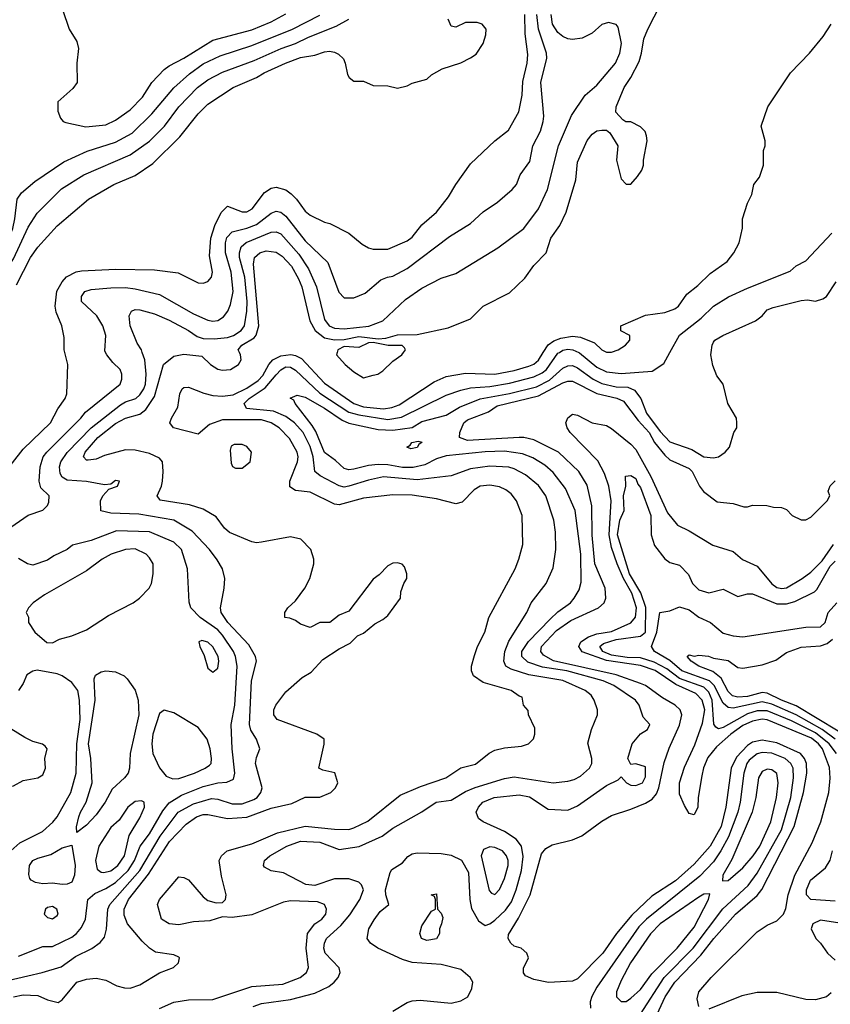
# Model space of a CAD drawing. Header units: inches. Extents: x 1793402 to 1900366, y 320852 to 470679.
# Tile 338 of 604: x 1840395 to 1843730, y 427319 to 431368. Entities that reach past the tile are written whole.
import ezdxf

# ---------------------------------------------------------------- set-up
doc = ezdxf.new("R2010")
doc.units = ezdxf.units.IN
doc.header["$MEASUREMENT"] = 0
doc.layers.add('B8442', color=7, linetype='Continuous')
doc.layers.add('B8443', color=7, linetype='Continuous')

msp = doc.modelspace()

# ---------------------------------------------------------------- linework, layer by layer
at = {"layer": 'B8442', "color": 4}
for points, elevation in [([(1840250, 427394.9), (1840488, 427450), (1840566.2, 427473.8), (1840624.6, 427515.4), (1840691.8, 427548.2), (1840726.3, 427573.7), (1840744.7, 427595.3), (1840752.3, 427627.7), (1840757.6, 427710), (1840766, 427730), (1840889.8, 427870), (1840973.1, 428010), (1841047.8, 428110), (1841110, 428144), (1841185.1, 428165.1), (1841210, 428163.1), (1841270, 428143.1), (1841310, 428143.7), (1841358.8, 428161.2), (1841372.3, 428170), (1841387, 428190), (1841393.2, 428210), (1841366, 428310), (1841370, 428334), (1841384, 428370), (1841369.3, 428410), (1841346.6, 428446.6), (1841341.3, 428470), (1841349.6, 428650), (1841369.3, 428730), (1841366, 428750), (1841338, 428798), (1841251.8, 428890), (1841224.5, 428930), (1841222, 428950), (1841237.2, 429030), (1841239, 429070), (1841229.2, 429110), (1841207.2, 429147.2), (1841176, 429190), (1841104.4, 429264.4), (1841029.7, 429309.7), (1840885.8, 429334.2), (1840770, 429339.3), (1840729.1, 429349.1), (1840728, 429390), (1840738, 429410), (1840762, 429438), (1840798, 429450), (1840806, 429470), (1840790, 429473.2), (1840770, 429458), (1840744.7, 429455.3), (1840670, 429469), (1840590, 429474), (1840570, 429486.6), (1840561.5, 429501.5), (1840559.7, 429530), (1840565.1, 429550), (1840590, 429588.4), (1840690, 429690.4), (1840810, 429784.9), (1840830, 429796.4), (1840872.7, 429810), (1840890, 429824.9), (1840905.6, 429850), (1840913, 429870), (1840916.3, 429910), (1840909.6, 429969.6), (1840899.4, 430000)], 348), ([(1840322, 429490), (1840410, 429602), (1840522.7, 429710), (1840552.3, 429767.7), (1840582, 429810), (1840588.7, 429830), (1840594, 429950), (1840581.5, 430000)], 356), ([(1840359.1, 429280.9), (1840430, 429330.6), (1840490, 429350.8), (1840509.2, 429370), (1840515.9, 429384.1), (1840517.2, 429410), (1840482.9, 429442.9), (1840475.1, 429470), (1840479.5, 429530), (1840492.3, 429570), (1840506.6, 429590), (1840647.3, 429730), (1840666.2, 429753.8), (1840809, 429870), (1840816, 429890), (1840816, 429910), (1840809, 429930), (1840778, 429958), (1840753.2, 429990), (1840749, 430000)], 352), ([(1840370, 427350.4), (1840410, 427357.6), (1840470, 427355.5), (1840510, 427337.3), (1840553.6, 427326.4), (1840570, 427338), (1840630, 427410.7), (1840670, 427422.8), (1840710, 427426.8), (1840750, 427418.8), (1840794.9, 427394.9), (1840826.4, 427386.4), (1840850, 427386), (1840890, 427399.3), (1840970, 427448.2), (1841028.7, 427470), (1841049, 427490), (1841053.2, 427510), (1841050, 427513.2), (1841030, 427522.7), (1840954.3, 427534.3), (1840930, 427549.6), (1840899.3, 427579.3), (1840838.4, 427650), (1840825.3, 427685.3), (1840824.7, 427710), (1840843.5, 427750), (1840925.5, 427854.5), (1841011.8, 427988.2), (1841080.6, 428059.4), (1841122.7, 428090), (1841150, 428099.5), (1841170, 428100.4), (1841250, 428082.7), (1841330, 428089), (1841430, 428125.7), (1841515.1, 428144.9), (1841570, 428170.8), (1841630, 428170.7), (1841675.3, 428190), (1841694, 428210), (1841704, 428230), (1841691.8, 428271.8), (1841642, 428282), (1841626, 428290), (1841648.4, 428388.4), (1841648, 428410), (1841618, 428430), (1841455.3, 428490), (1841441.2, 428510), (1841441.2, 428530), (1841449.2, 428550), (1841490, 428604.7), (1841557.5, 428662.5), (1841594.5, 428685.5), (1841642.9, 428737.1), (1841710, 428781), (1841755.5, 428804.5), (1841785.2, 428834.8), (1841810, 428846), (1841856.5, 428883.5), (1841890, 428901), (1841910, 428918), (1841962, 428990), (1841964, 429016), (1841975.3, 429050), (1841988.7, 429070), (1841988.7, 429090), (1841978, 429118), (1841968.9, 429128.9), (1841950, 429135.3), (1841930, 429134), (1841910, 429122), (1841874.4, 429085.6), (1841850, 429068), (1841750, 428935.3), (1841710, 428919), (1841670.9, 428889.1), (1841630, 428888.7), (1841590, 428868.7), (1841550, 428882), (1841530, 428898), (1841507.3, 428907.3), (1841486, 428910), (1841486, 428930), (1841498, 428950), (1841530, 428978), (1841569, 429030), (1841589.3, 429070.7), (1841605.2, 429130), (1841605.2, 429150), (1841593.2, 429190), (1841551.9, 429231.9), (1841510, 429241.2), (1841390, 429219.3), (1841370, 429217.2), (1841350, 429221.2), (1841258.9, 429258.9), (1841237.5, 429277.5), (1841203.2, 429323.2), (1841150, 429356), (1841093.8, 429373.8), (1840972.7, 429392.7), (1840961.2, 429410), (1840979.3, 429450), (1840982.7, 429470), (1840986, 429510), (1840982.7, 429550), (1840970, 429565.2), (1840930, 429583.7), (1840870, 429597.7), (1840830, 429599.2), (1840744.4, 429575.6), (1840710, 429561.6), (1840676.5, 429556.5), (1840670, 429557.2), (1840657.2, 429570), (1840665.1, 429590), (1840716.3, 429650), (1840790, 429707.2), (1840830, 429730.3), (1840890, 429745.7), (1840914.3, 429765.7), (1840950, 429819.1), (1840987.6, 429950), (1841030, 429984.2), (1841070, 429992.4), (1841145.2, 429985.2), (1841180.7, 429950), (1841210, 429930.5), (1841230, 429926.7), (1841262, 429930), (1841295.1, 429950), (1841306, 429970), (1841304, 429990), (1841299, 430000)], 344), ([(1840970, 427301.6), (1841030, 427328.4), (1841090, 427337.6), (1841190, 427338.4), (1841350, 427392), (1841478, 427402), (1841549, 427430), (1841576, 427450), (1841583.7, 427470), (1841574.3, 427550), (1841579.6, 427610), (1841609.7, 427650.3), (1841638, 427670), (1841654.5, 427690), (1841658, 427710), (1841649, 427730), (1841620.7, 427740.7), (1841510, 427745.1), (1841480.9, 427739.1), (1841350, 427687.8), (1841270, 427676), (1841230, 427679), (1841177.3, 427662.7), (1841110, 427658.4), (1841050, 427646), (1841010, 427649.6), (1840979.3, 427670), (1840962, 427730), (1840970, 427750.7), (1841050, 427842.8), (1841070, 427841), (1841090, 427831), (1841150, 427761), (1841170, 427746), (1841203.1, 427736.9), (1841230, 427738), (1841242, 427750), (1841245.2, 427770), (1841225.8, 427845.8), (1841216, 427910), (1841225.2, 427930), (1841249, 427950), (1841350, 427979.5), (1841455.5, 428024.5), (1841570, 428051.5), (1841690, 428038.9), (1841750, 428038.4), (1841770, 428044.4), (1841828.1, 428071.9), (1841961, 428179), (1842044.7, 428215.3), (1842148.7, 428250), (1842210, 428291), (1842270, 428306.8), (1842327.5, 428352.5), (1842350, 428364), (1842390, 428374), (1842459.3, 428380.7), (1842489, 428391), (1842508.9, 428411.1), (1842515.3, 428430), (1842514.6, 428454.6), (1842488, 428510), (1842487.3, 428527.3), (1842468, 428550), (1842462, 428582), (1842450, 428586), (1842418, 428610), (1842302, 428642), (1842262, 428670), (1842254, 428690), (1842254, 428710), (1842266.3, 428753.7), (1842279, 428790), (1842309, 428850), (1842326, 428910), (1842433.2, 429110), (1842449.2, 429150), (1842465.2, 429210), (1842462.7, 429330), (1842439.3, 429390), (1842418, 429418), (1842395.3, 429435.3), (1842370, 429446.6), (1842330, 429454.5), (1842290, 429449.4), (1842265.5, 429434.5), (1842215.6, 429384.4), (1842190, 429378), (1842110, 429398.4), (1842010, 429413.6), (1841930, 429414), (1841810, 429400.5), (1841710, 429373.6), (1841690, 429376.2), (1841590, 429425.6), (1841530, 429432.7), (1841507.3, 429447.3), (1841506.6, 429470), (1841538.7, 429550), (1841540.5, 429570), (1841536.3, 429590), (1841505.9, 429645.9), (1841462.9, 429690), (1841430, 429711.1), (1841390, 429723.1), (1841230, 429722.4), (1841176.9, 429703.1), (1841130, 429664.2), (1841028.7, 429690), (1841013.2, 429710), (1841019.3, 429730), (1841045.6, 429774.4), (1841054, 429830), (1841063.7, 429850), (1841070, 429856.3), (1841090, 429857.1), (1841152.4, 429832.4), (1841190, 429822.7), (1841230, 429820.2), (1841273.9, 429826.1), (1841330, 429853.6), (1841376.1, 429883.9), (1841395.2, 429904.8), (1841419.8, 429950), (1841436.3, 429970), (1841470, 429986.5), (1841510.8, 429990.8), (1841530, 429987.2), (1841555, 429975), (1841650, 429873.4), (1841770, 429790.2), (1841810, 429775.9), (1841891.8, 429768.2), (1841926.4, 429773.6), (1841955.9, 429784.1), (1842100.7, 429879.3), (1842150, 429900.4), (1842230, 429914), (1842350, 429910.3), (1842430, 429925.2), (1842490, 429943.1), (1842510, 429952.2), (1842530, 429968.4), (1842549.6, 430000)], 336), ([(1841355.3, 427310), (1841390, 427323), (1841510, 427338.4), (1841610, 427364.9), (1841667.3, 427392.7), (1841689.5, 427410.5), (1841705.2, 427430), (1841713.2, 427450), (1841709.4, 427469.4), (1841652.7, 427530), (1841647.3, 427550), (1841649.6, 427570), (1841658, 427590), (1841717.1, 427642.9), (1841753.1, 427686.9), (1841794.5, 427750), (1841809.3, 427790), (1841801.2, 427810), (1841790, 427821.2), (1841750, 427835.1), (1841690, 427835.1), (1841610, 427808), (1841571.9, 427811.9), (1841480.2, 427860.2), (1841430, 427868.7), (1841403.1, 427883.1), (1841398, 427890), (1841402, 427910), (1841424, 427930), (1841494, 427970), (1841550, 427990.4), (1841630, 427986), (1841710, 427956.3), (1841791.8, 427968.2), (1841886, 428010), (1841930, 428043), (1842050, 428110.6), (1842109, 428150), (1842170, 428159.1), (1842230, 428194.9), (1842269.7, 428210.3), (1842390, 428248.4), (1842430, 428254.9), (1842590, 428230.4), (1842650, 428237.1), (1842676.1, 428243.9), (1842702, 428258), (1842739, 428290), (1842749.2, 428310), (1842749.2, 428330), (1842732.9, 428392.9), (1842747.3, 428450), (1842772, 428510), (1842772, 428530), (1842759.3, 428570), (1842746, 428590), (1842721.2, 428610), (1842630, 428651.1), (1842490, 428673.7), (1842417.4, 428697.4), (1842396, 428710), (1842387, 428730), (1842391.6, 428770), (1842407.9, 428812.1), (1842481.2, 428930), (1842499, 428970), (1842561.2, 429050), (1842590, 429114), (1842600.9, 429190), (1842600.2, 429260.2), (1842592.3, 429310), (1842559.5, 429410), (1842530, 429452.7), (1842476.6, 429496.6), (1842430, 429520.7), (1842407.9, 429527.9), (1842330, 429532.8), (1842250, 429521.3), (1842170, 429492), (1842030, 429476.4), (1841892, 429488), (1841830, 429474.7), (1841750, 429449.7), (1841730, 429446.3), (1841710, 429451.5), (1841631.9, 429491.9), (1841609.7, 429509.7), (1841602.6, 429570), (1841590, 429612.7), (1841561.1, 429670), (1841526, 429710), (1841490, 429736.9), (1841439, 429759), (1841328.7, 429770), (1841319.3, 429790), (1841339.5, 429810), (1841405.8, 429854.2), (1841450, 429908.2), (1841470, 429928.2), (1841490, 429940.4), (1841510, 429939.3), (1841530, 429926.4), (1841630, 429832.7), (1841750, 429754.9), (1841790, 429742.8), (1841910, 429723.9), (1841966.3, 429733.7), (1842150, 429823.8), (1842210, 429845.3), (1842250, 429854.6), (1842330, 429860.2), (1842410, 429873.6), (1842510, 429899.6), (1842544.6, 429915.4), (1842563, 429930), (1842610, 429996.4), (1842615.9, 430000)], 332), ([(1841930, 427290.8), (1841990, 427326.8), (1842010, 427334), (1842043.2, 427336.8), (1842170, 427324), (1842210, 427333.4), (1842239, 427350), (1842255.5, 427384.5), (1842259, 427410), (1842249, 427430), (1842210, 427462.7), (1842130, 427482.9), (1842010, 427491.6), (1841970, 427503.6), (1841869, 427550), (1841839, 427570), (1841825.2, 427590), (1841832.3, 427630), (1841853.4, 427666.6), (1841878.9, 427701.1), (1841914, 427730), (1841901.2, 427770), (1841900.9, 427790), (1841919.3, 427860.7), (1841926.6, 427873.4), (1841970, 427901), (1841992.9, 427927.1), (1842010, 427938), (1842030, 427942.8), (1842130, 427939.3), (1842170, 427932.7), (1842212.6, 427912.6), (1842241.4, 427861.4), (1842247, 427750), (1842253.5, 427713.5), (1842282.8, 427662.8), (1842310, 427642.8), (1842330, 427650.7), (1842350, 427665.5), (1842393.7, 427706.3), (1842419.1, 427740.9), (1842438.3, 427790), (1842460.4, 427870), (1842466.7, 427926.7), (1842459.6, 427970), (1842438, 427998), (1842390, 428029.6), (1842302, 428070), (1842283.6, 428083.6), (1842273.2, 428110), (1842282.7, 428130), (1842301.2, 428150), (1842348, 428170), (1842450, 428180.4), (1842493, 428173), (1842570, 428122), (1842650, 428118), (1842690, 428136), (1842810, 428219.1), (1842857.2, 428242.8), (1842870, 428254), (1842892, 428230), (1842910, 428221), (1842930, 428218.8), (1842957.2, 428230), (1842970, 428254), (1842970, 428295.3), (1842930, 428308), (1842910, 428306), (1842898, 428330), (1842915.3, 428390), (1842950, 428431.3), (1842978, 428450), (1842988, 428470), (1842960.2, 428500.2), (1842944, 428550), (1842929, 428570), (1842839.3, 428630), (1842796, 428650), (1842646, 428690), (1842546.3, 428706.3), (1842486.3, 428726.3), (1842461.3, 428750), (1842461.3, 428770), (1842488.8, 428811.2), (1842577.3, 428902.7), (1842610, 428933), (1842661.2, 428970), (1842677.2, 428990), (1842696.6, 429023.4), (1842704.8, 429055.2), (1842704.2, 429170), (1842680.7, 429350), (1842641, 429441), (1842590, 429506.6), (1842556.2, 429536.2), (1842507, 429567), (1842463.3, 429583.3), (1842390, 429593.7), (1842310, 429591.1), (1842150, 429575.1), (1842110, 429562.9), (1842062, 429538), (1842013.5, 429526.5), (1841970, 429526.2), (1841910, 429537.3), (1841870, 429539.1), (1841830, 429535.4), (1841770, 429519.6), (1841750, 429517.6), (1841730, 429522.9), (1841695.3, 429555.3), (1841648.9, 429588.9), (1841614.2, 429674.2), (1841599.3, 429699.3), (1841529, 429790), (1841523.1, 429803.1), (1841508.7, 429811.3), (1841536.4, 429823.6), (1841570, 429815.5), (1841650, 429770.3), (1841721.5, 429721.5), (1841750, 429708.9), (1841870, 429683.6), (1841930, 429679.6), (1842010, 429691.8), (1842050, 429715.6), (1842150, 429742.4), (1842205.2, 429774.8), (1842290, 429808.8), (1842410, 429831.3), (1842520.9, 429859.1), (1842574.5, 429885.5), (1842630, 429935.3), (1842650, 429945.3), (1842670, 429945.7), (1842690, 429937), (1842754.9, 429890), (1842790, 429872.7), (1842850, 429858), (1842896.7, 429856.7), (1842925.4, 429845.4), (1842950.2, 429810.2), (1842974, 429750), (1843030, 429674.9), (1843070, 429632.7), (1843160.7, 429600.7), (1843210, 429571), (1843250, 429566.8), (1843270, 429571.3), (1843298, 429590), (1843315.3, 429610), (1843334, 429670), (1843345.2, 429690), (1843346, 429710), (1843344, 429730), (1843309, 429790), (1843289, 429870), (1843264.1, 429904.1), (1843246.8, 429946.8), (1843239.3, 429990), (1843240.5, 430000)], 328), ([(1841701.7, 430000), (1841698.8, 429990), (1841734, 429950), (1841770, 429920.7), (1841810, 429896), (1841850, 429906), (1841868.9, 429911.1), (1841890, 429924.7), (1841930, 429964.7), (1841968, 429990), (1841975, 430000)], 344), ([(1842696.4, 430000), (1842698.9, 429998.9), (1842770, 429938.7), (1842810, 429920.3), (1842870, 429913.7), (1842997.5, 429922.5), (1843045.2, 429954.8), (1843070.4, 430000)], 332), ([(1843010, 427260.7), (1843051.1, 427350), (1843091.2, 427410), (1843198.1, 427521.9), (1843251.3, 427590), (1843339.7, 427690), (1843430, 427766.7), (1843448.8, 427791.2), (1843582, 428050), (1843619.8, 428190), (1843633.3, 428270), (1843632.3, 428310), (1843624.7, 428330), (1843607.3, 428350), (1843510, 428394.8), (1843450, 428405.1), (1843410, 428396.8), (1843390, 428384), (1843344.6, 428335.4), (1843322.7, 428290), (1843301.1, 428130), (1843280.9, 428050), (1843236, 427970), (1843170, 427895.1), (1843093.4, 427826.6), (1842996.7, 427763.3), (1842914.4, 427685.6), (1842850.2, 427609.8), (1842794.9, 427530), (1842690, 427424), (1842670, 427414), (1842570.6, 427409.4), (1842510, 427421.2), (1842476.4, 427436.4), (1842468.4, 427448.4), (1842468.4, 427468.4), (1842488.7, 427510), (1842482, 427530), (1842458, 427550), (1842430, 427559), (1842415.3, 427570), (1842405.2, 427590), (1842406.3, 427606.3), (1842447.1, 427672.9), (1842495.6, 427770), (1842542, 427938), (1842560.1, 427959.9), (1842585.4, 427974.6), (1842670, 427995.5), (1842708.1, 428011.9), (1842790, 428073), (1842830, 428096.3), (1842910, 428121.6), (1842970, 428146.4), (1842997.2, 428162.8), (1843014.6, 428185.4), (1843024.4, 428210), (1843046.8, 428313.2), (1843067.7, 428372.3), (1843110, 428466.8), (1843118.9, 428510), (1843113, 428530), (1843091.8, 428550), (1843039.6, 428579.6), (1842970, 428629.7), (1842950, 428638.5), (1842850, 428674.6), (1842591.5, 428731.5), (1842550, 428755.1), (1842539.6, 428770), (1842542.4, 428790), (1842603.8, 428856.2), (1842662.5, 428897.5), (1842777.2, 428950), (1842799.3, 428970), (1842806.6, 428990), (1842803.6, 429030), (1842762, 429130), (1842750.9, 429249.1), (1842749.7, 429369.7), (1842730, 429454), (1842696.2, 429510), (1842611.8, 429590), (1842510, 429640.5), (1842470, 429649.7), (1842450, 429649.7), (1842238.3, 429638.3), (1842205.2, 429650), (1842206, 429670), (1842222.9, 429710), (1842237.8, 429722.2), (1842323.8, 429756.2), (1842359.8, 429780.2), (1842530, 429822), (1842630, 429874.3), (1842650, 429881.7), (1842670, 429882), (1842770, 429831.5), (1842852.1, 429812.1), (1842878.9, 429798.9), (1842939.8, 429719.8), (1842984.9, 429670), (1843007.7, 429630), (1843050, 429577.6), (1843070, 429558.7), (1843150, 429522.4), (1843162.4, 429510), (1843192.2, 429450), (1843208.3, 429428.3), (1843264.9, 429384.9), (1843330, 429378.8), (1843374.6, 429365.4), (1843390, 429364.7), (1843410, 429371.3), (1843468.9, 429371.1), (1843496.4, 429363.6), (1843530, 429362), (1843550, 429354), (1843574, 429330), (1843610, 429312), (1843630, 429312), (1843650, 429322), (1843718, 429390), (1843728, 429410), (1843722, 429430), (1843730, 429452), (1843750, 429472)], 324), ([(1843189.6, 427309.6), (1843182, 427342), (1843189.7, 427370), (1843240.7, 427430), (1843430, 427617.1), (1843470, 427644.9), (1843510, 427662.8), (1843537.2, 427690), (1843547.2, 427712.8), (1843557.4, 427770), (1843584, 427850), (1843656.1, 427983.9), (1843690.9, 428069.1), (1843724.4, 428190), (1843729.7, 428249.7), (1843726.5, 428293.5), (1843697.6, 428370), (1843682, 428390), (1843653.4, 428413.4), (1843470, 428488.7), (1843450, 428491.7), (1843410, 428483.8), (1843370, 428465.8), (1843320.9, 428430), (1843262.3, 428377.7), (1843226.5, 428333.5), (1843208.9, 428291.1), (1843201.2, 428258.8), (1843186.7, 428170), (1843185.5, 428130), (1843170, 428099), (1843150, 428104), (1843130, 428137.2), (1843110, 428184), (1843109.8, 428229.8), (1843130, 428294), (1843173.1, 428386.9), (1843204, 428476), (1843214.4, 428530), (1843203.5, 428570), (1843177.4, 428597.4), (1843094.7, 428634.7), (1843010, 428691.4), (1842950, 428712), (1842810, 428732.5), (1842709.1, 428769.1), (1842696.2, 428790), (1842704.5, 428810), (1842735.1, 428830), (1842770, 428843.2), (1842830, 428851.7), (1842910, 428888.5), (1842928.7, 428911.3), (1842933.1, 428950), (1842913.8, 429010), (1842879.8, 429070), (1842852.9, 429130), (1842830, 429197.2), (1842820.2, 429250), (1842829, 429390), (1842818.9, 429450), (1842802, 429502), (1842773.8, 429553.8), (1842660.5, 429670), (1842647.3, 429690), (1842642.7, 429710), (1842650, 429731.3), (1842670, 429746), (1842690, 429742), (1842750, 429710.4), (1842810, 429699.6), (1842830, 429687.4), (1842910, 429622.7), (1842930, 429601.3), (1842991.6, 429490), (1843060.9, 429340.9), (1843101, 429290), (1843150, 429266.8), (1843246.9, 429206.9), (1843330, 429182), (1843368.9, 429148.9), (1843430, 429121.3), (1843490, 429048.4), (1843510, 429033.7), (1843531, 429029), (1843550, 429032), (1843615.1, 429070), (1843650, 429095.8), (1843696.5, 429143.5), (1843743.5, 429210)], 316), ([(1843756.4, 428350), (1843725.6, 428390), (1843670, 428436), (1843570, 428484.8), (1843470, 428525.5), (1843430, 428526.3), (1843390, 428514.4), (1843290, 428458), (1843270, 428452), (1843258.9, 428458.9), (1843251.4, 428471.4), (1843244.4, 428570), (1843230, 428602.4), (1843210, 428623.9), (1843110, 428659), (1843058.2, 428698.2), (1843005.7, 428725.7), (1842950, 428743.5), (1842894, 428746), (1842830, 428755.5), (1842795.1, 428770), (1842781.6, 428790), (1842797.6, 428802.4), (1842850, 428819.7), (1842950, 428833.4), (1842969.6, 428850), (1842971.3, 428951.3), (1842951.3, 429011.3), (1842904.8, 429090), (1842854.8, 429250), (1842864.4, 429310), (1842881.6, 429350), (1842879.3, 429410), (1842889, 429450), (1842888.4, 429491.6), (1842910, 429494), (1842930, 429482), (1842938.8, 429458.8), (1842950, 429444.7), (1842991.8, 429330), (1842992.9, 429250), (1843006.5, 429206.5), (1843050, 429150.8), (1843070, 429136), (1843110, 429124.7), (1843147.1, 429087.1), (1843162.8, 429050), (1843190, 429024), (1843230, 429011), (1843290, 429026), (1843350, 428996), (1843390, 429006.8), (1843410, 429006.8), (1843510, 428965.5), (1843550, 428966), (1843583.8, 428976.2), (1843664.9, 429015.1), (1843674.9, 429025.1), (1843730, 429120.5), (1843750, 429141.3)], 312), ([(1840390, 427517.1), (1840490, 427557.3), (1840530, 427557.3), (1840610, 427595.5), (1840629.3, 427610), (1840650, 427634.8), (1840665.6, 427670), (1840676, 427750), (1840704.9, 427775.1), (1840750, 427794.9), (1840790, 427819.5), (1840841.7, 427870), (1840867.4, 427910), (1840890.8, 427969.2), (1840930, 428020.5), (1840984.7, 428115.3), (1841010, 428148.2), (1841061.4, 428178.6), (1841150, 428214.9), (1841210, 428230.3), (1841247, 428233), (1841274.8, 428245.2), (1841280.9, 428270), (1841269.5, 428370), (1841265.1, 428470), (1841280.5, 428550), (1841289.7, 428710), (1841283.5, 428750), (1841274.7, 428770), (1841230, 428837.6), (1841210, 428859.7), (1841138, 428910), (1841099, 428950), (1841092.9, 428972.9), (1841086, 429110), (1841060.9, 429190), (1841030, 429219.5), (1840930, 429262.4), (1840794, 429266), (1840690, 429227), (1840613.2, 429206.8), (1840590.4, 429189.6), (1840536.3, 429163.7), (1840510, 429146), (1840450, 429125.2), (1840428, 429130), (1840390, 429153.2)], 352), ([(1843749.8, 428410), (1843696.4, 428450), (1843589.3, 428509.3), (1843490, 428553.3), (1843450, 428562.9), (1843330, 428537.4), (1843310, 428539.6), (1843290, 428557), (1843252.8, 428630), (1843233.7, 428650), (1843119.7, 428690), (1843070, 428733.7), (1843006.6, 428770), (1842994.5, 428790), (1843016.3, 428850), (1843029.5, 428930.5), (1843070, 428937.3), (1843110, 428954), (1843150, 428942), (1843190, 428910.7), (1843238, 428890), (1843290, 428846), (1843330, 428834.8), (1843370, 428830.8), (1843630, 428870.8), (1843690, 428871), (1843709, 428890), (1843721.2, 428930), (1843757.2, 428970)], 308), ([(1843762.1, 428442.1), (1843590, 428546), (1843529.3, 428569.3), (1843470, 428598.7), (1843450, 428602), (1843390, 428584.4), (1843350, 428582.2), (1843327.7, 428587.7), (1843310, 428605.6), (1843281, 428661), (1843247.2, 428687.2), (1843189, 428710), (1843158, 428730), (1843142, 428750), (1843150, 428756), (1843170, 428751), (1843190, 428754.8), (1843229.3, 428750.7), (1843250, 428743), (1843310, 428732.7), (1843350, 428704), (1843370, 428702), (1843450, 428714.9), (1843506.2, 428733.8), (1843550, 428766.4), (1843610, 428787.6), (1843690, 428794), (1843717.3, 428802.7), (1843739.3, 428820.7)], 304), ([(1840359.3, 427950), (1840396.3, 427983.7), (1840489.7, 428030.3), (1840531.2, 428068.8), (1840550, 428090.8), (1840606.3, 428190), (1840627.3, 428270), (1840630.9, 428390), (1840644.4, 428490), (1840641.6, 428570), (1840634, 428610), (1840610, 428642), (1840570, 428669.6), (1840550, 428678.4), (1840466.8, 428693.2), (1840450, 428689.2), (1840425.4, 428674.6), (1840410, 428638), (1840390, 428609.3)], 356), ([(1840000, 428243.4), (1840110, 428292.7), (1840170, 428299.3), (1840228.7, 428288.7), (1840250, 428276.3), (1840303.4, 428223.4), (1840330, 428213), (1840370, 428218), (1840410, 428239.1), (1840470, 428250.8), (1840490, 428262.8), (1840500.9, 428290), (1840499.3, 428330), (1840508.7, 428370), (1840500.2, 428380.2), (1840489.1, 428389.1), (1840450, 428399.3), (1840415.9, 428415.9), (1840330, 428469.6), (1840254.9, 428494.9), (1840190, 428498.3), (1840086.3, 428486.3), (1840000, 428470.4)], 364), ([(1842950, 427279.3), (1843046.6, 427430), (1843166.6, 427550), (1843287.9, 427712.1), (1843392.6, 427807.4), (1843430, 427858), (1843530, 428036.3), (1843567.3, 428170), (1843579.1, 428250), (1843577.4, 428290), (1843567.6, 428310), (1843544.5, 428330), (1843490, 428352.4), (1843450, 428355.1), (1843430, 428349.7), (1843396.5, 428323.5), (1843387.2, 428310), (1843374.9, 428270), (1843359.6, 428150), (1843350.3, 428110), (1843312, 428008), (1843280.3, 427950), (1843250, 427905.6), (1843193.7, 427846.3), (1842974.4, 427670), (1842942.2, 427637.8), (1842770, 427389.3), (1842748.9, 427351.1), (1842742.4, 427330), (1842743.4, 427303.4)], 328), ([(1843750, 427743.6), (1843650, 427749.6), (1843632.7, 427770), (1843632.3, 427790), (1843649.4, 427830), (1843710, 427881), (1843730, 427912), (1843739.3, 427950)], 312), ([(1843770, 427652.7), (1843690, 427665.2), (1843658, 427650), (1843651, 427630), (1843670.8, 427590), (1843690.4, 427570.4), (1843718.8, 427530), (1843750, 427501)], 316), ([(1843734.1, 427365.9), (1843714, 427350), (1843670, 427337.6), (1843630, 427338.7), (1843510, 427367.8), (1843430, 427368.2), (1843366.1, 427353.9), (1843230, 427299.3)], 316)]:
    msp.add_lwpolyline(points, dxfattribs=dict(at, elevation=elevation))
for points, elevation in [([(1841278, 429622), (1841266, 429614), (1841261.6, 429598.4), (1841265.2, 429545.2), (1841270.8, 429530.8), (1841283.5, 429523.5), (1841310, 429524), (1841344, 429550), (1841349, 429590), (1841330, 429612.7), (1841310, 429620.9)], 344), ([(1842004, 429604), (1841988, 429610), (1842002, 429618), (1842008.7, 429630), (1842034.8, 429634.8), (1842051.3, 429631.3), (1842038, 429622), (1842030, 429609.2)], 324), ([(1840870, 429192.3), (1840830, 429189.3), (1840771.3, 429170), (1840734.8, 429150), (1840670, 429101.2), (1840497.5, 429002.5), (1840451.3, 428970), (1840432, 428950), (1840422, 428930), (1840431.1, 428911.1), (1840432, 428890), (1840458, 428850), (1840507.3, 428807.3), (1840530, 428806), (1840559.3, 428820.7), (1840610, 428834), (1840670, 428858.8), (1840761.2, 428918.8), (1840862, 428970), (1840888.7, 428990), (1840928.7, 429030), (1840937.2, 429050), (1840944, 429090), (1840944, 429130), (1840930, 429155.3), (1840915.3, 429170)], 356), ([(1841144.5, 428815.5), (1841132, 428810), (1841136, 428790), (1841153.7, 428753.7), (1841170, 428702), (1841190, 428684.7), (1841210, 428702), (1841214.5, 428730), (1841211.8, 428750), (1841190, 428789), (1841170, 428809)], 356), ([(1840630, 428026), (1840628.4, 428048.4), (1840639, 428090), (1840645.2, 428110), (1840669.3, 428150), (1840693.2, 428230), (1840688, 428330), (1840678.5, 428390), (1840705.4, 428570), (1840702, 428658), (1840706.8, 428673.2), (1840730, 428686.8), (1840750, 428690.7), (1840790, 428686.8), (1840824.7, 428670), (1840837.5, 428657.5), (1840870.5, 428610.5), (1840883, 428570), (1840885.5, 428510), (1840850.5, 428350.5), (1840846.8, 428290), (1840841, 428270), (1840826, 428250), (1840775.5, 428204.5), (1840746.8, 428150), (1840710, 428099), (1840670, 428055.3)], 352), ([(1840990, 428529.2), (1840970, 428515.3), (1840943.1, 428430), (1840938.4, 428390), (1840943.8, 428350), (1840970, 428291), (1840998, 428258), (1841026, 428246), (1841050, 428248.2), (1841114, 428270), (1841159, 428290), (1841176.9, 428303.1), (1841182.7, 428310), (1841184.5, 428330), (1841179.5, 428370), (1841166.6, 428410), (1841130, 428458), (1841030, 428518)], 356), ([(1843470, 428286.6), (1843450, 428276), (1843435.5, 428250), (1843424.4, 428170), (1843408.7, 428110), (1843325.5, 427914.5), (1843287.7, 427850), (1843286.4, 427826.4), (1843310, 427827.7), (1843370, 427880.7), (1843413.3, 427930), (1843439.7, 427970), (1843486, 428070), (1843509.5, 428170), (1843515.6, 428230), (1843510, 428268.7), (1843490, 428283.7)], 332), ([(1840896, 428156), (1840870, 428152.7), (1840840.7, 428130), (1840804.1, 428075.9), (1840770, 428046), (1840720.4, 427970), (1840706.7, 427910), (1840714.6, 427874.6), (1840730, 427863), (1840741.7, 427861.7), (1840770, 427868.7), (1840798.7, 427890), (1840826.6, 427930), (1840846.2, 428013.8), (1840890, 428086), (1840909, 428130), (1840908, 428150)], 356), ([(1840570, 427812.3), (1840530, 427817), (1840490, 427815.1), (1840460.7, 427820.7), (1840442, 427830), (1840437.2, 427837.2), (1840432.9, 427852.9), (1840436, 427890), (1840450, 427910.7), (1840470, 427920.7), (1840524.1, 427935.9), (1840570, 427962.8), (1840610, 427974), (1840623, 427890), (1840620.7, 427850), (1840610, 427822), (1840590, 427812.7)], 352), ([(1842330, 427967), (1842303.8, 427956.2), (1842293.4, 427930), (1842327.5, 427787.5), (1842336.9, 427776.9), (1842350, 427771.3), (1842370, 427791.3), (1842390, 427836), (1842405.6, 427890), (1842405.1, 427910), (1842398.4, 427930), (1842381.2, 427950), (1842350, 427964.5)], 332), ([(1842070, 427582), (1842048.7, 427590), (1842042, 427610), (1842050, 427642), (1842090, 427702), (1842106, 427710), (1842106, 427750), (1842102, 427762), (1842088.7, 427770), (1842110, 427774), (1842114, 427710), (1842130, 427694), (1842136, 427676), (1842131.3, 427650), (1842122, 427630), (1842122, 427610), (1842110, 427588)], 324), ([(1843234, 427774), (1843210, 427772.7), (1843190, 427759.3), (1843030.6, 427650), (1842990, 427609.5), (1842908.5, 427490), (1842870, 427417.2), (1842850.7, 427370), (1842851, 427350), (1842870, 427331), (1842890, 427330.8), (1842910, 427344), (1842950, 427380.5), (1842995.5, 427444.5), (1843099.7, 427550), (1843170, 427636.3), (1843228.7, 427750)], 332), ([(1840530, 427721.2), (1840510, 427717.2), (1840501, 427710), (1840496, 427690), (1840510, 427676), (1840530, 427671.3), (1840550, 427684.7), (1840553.2, 427690), (1840548.7, 427710)], 356)]:
    msp.add_lwpolyline(points, close=True, dxfattribs=dict(at, elevation=elevation))
at = {"layer": 'B8443', "color": 4}
for points, elevation in [([(1841299, 430000), (1841294, 430010), (1841309.3, 430030), (1841360.1, 430059.9), (1841368.7, 430071.3), (1841379.8, 430110), (1841356.6, 430363.4), (1841362, 430390), (1841384, 430410), (1841410, 430418.4), (1841450, 430412.4), (1841475.6, 430395.6), (1841514.1, 430354.1), (1841543, 430303), (1841556, 430270), (1841588.9, 430130), (1841610.4, 430090), (1841650, 430060.3), (1841690, 430051.6), (1841730, 430053.1), (1841790, 430065.7), (1841870, 430056.3), (1841901.2, 430058.8), (1841950, 430073), (1842030, 430073.4), (1842158.3, 430101.7), (1842250, 430138.8), (1842302, 430190), (1842410, 430244.7), (1842474.2, 430305.8), (1842510, 430358), (1842561.2, 430410), (1842581.2, 430470), (1842617.5, 430522.5), (1842643.2, 430576.8), (1842682.7, 430710), (1842690, 430782), (1842730, 430872), (1842750, 430898), (1842770, 430911.3), (1842790, 430914), (1842810, 430914), (1842823.6, 430903.6), (1842856, 430850), (1842851, 430790), (1842870, 430714), (1842890, 430692), (1842910, 430692), (1842937.2, 430722.8), (1842955.3, 430750), (1842962, 430770), (1842962, 430790), (1842977.2, 430870), (1842974, 430890), (1842968.9, 430908.9), (1842950, 430928), (1842910, 430948), (1842888.7, 430948.7), (1842876.4, 430956.4), (1842848, 430988), (1842848.7, 431010), (1842882.7, 431090), (1842909.7, 431130.3), (1842943.9, 431196.1), (1842954, 431230), (1842962.9, 431290), (1842979.5, 431330), (1843113, 431590)], 344), ([(1840581.5, 430000), (1840579, 430010), (1840578, 430062), (1840569.3, 430110), (1840545.4, 430165.4), (1840540.7, 430190), (1840548.2, 430251.8), (1840569.7, 430290.3), (1840588.5, 430311.5), (1840628.2, 430331.8), (1840650, 430335.8), (1840790, 430342.4), (1840950, 430339.3), (1841047.5, 430327.5), (1841130, 430286), (1841150, 430284.7), (1841170, 430291.3), (1841184, 430310), (1841189, 430330), (1841176.6, 430396.6), (1841181.6, 430470), (1841198, 430522), (1841224.4, 430575.6), (1841250, 430601), (1841310, 430578), (1841330, 430578), (1841352, 430590), (1841402.6, 430657.4), (1841430, 430674.9), (1841450, 430679.3), (1841490, 430668), (1841512, 430652), (1841534, 430630), (1841570, 430580.7), (1841590, 430564), (1841650, 430536), (1841670.7, 430530.7), (1841750, 430491), (1841804.7, 430444.7), (1841830, 430430.7), (1841850, 430424.9), (1841910, 430424.9), (1841990, 430459.1), (1842010, 430474), (1842050, 430524), (1842110, 430577.3), (1842160.1, 430639.9), (1842189.7, 430690.3), (1842250, 430776), (1842349.5, 430870.5), (1842406.3, 430913.7), (1842449.4, 430990), (1842462.7, 431057.3), (1842465.3, 431114.7), (1842483, 431190), (1842485.8, 431225.8), (1842475.1, 431310), (1842473.5, 431390)], 356), ([(1840571, 431410), (1840598.8, 431330), (1840630, 431278), (1840637.3, 431250), (1840631, 431190), (1840631.3, 431110), (1840614.4, 431085.6), (1840552, 431030), (1840552.7, 430992.7), (1840563.6, 430963.6), (1840574, 430950), (1840585.4, 430945.4), (1840667.5, 430927.5), (1840750, 430936.3), (1840790, 430955.5), (1840850, 430997.3), (1840900.9, 431050), (1840939.3, 431110), (1840990, 431164), (1841010, 431179.1), (1841070, 431210.4), (1841190, 431284.4), (1841350, 431327), (1841430, 431359.5), (1841490, 431392.4)], 376), ([(1840749, 430000), (1840746.3, 430006.3), (1840749.3, 430070), (1840737.2, 430110), (1840713.2, 430150), (1840649.5, 430209.5), (1840649, 430230), (1840664, 430250), (1840690, 430259.1), (1840770, 430266), (1840830, 430266.4), (1840870, 430261.3), (1840970, 430238), (1841110, 430158), (1841170, 430133), (1841190, 430128), (1841210, 430130.6), (1841234.3, 430145.7), (1841252, 430170), (1841263, 430197), (1841274.3, 430250), (1841265.4, 430330), (1841242.6, 430410), (1841242, 430450), (1841247.4, 430472.6), (1841270, 430496.4), (1841330, 430510.3), (1841370, 430526), (1841430, 430573), (1841450, 430580.5), (1841470, 430576.3), (1841490, 430560.5), (1841570, 430459.3), (1841662.8, 430370), (1841708.1, 430248.1), (1841730, 430224.7), (1841770, 430224.7), (1841816.5, 430243.5), (1841881.2, 430298.8), (1841908, 430310), (1841930, 430313), (1841990, 430345.5), (1842163.3, 430476.7), (1842250, 430530.8), (1842302.5, 430577.5), (1842361.5, 430618.5), (1842422, 430670), (1842439, 430690), (1842454, 430730), (1842494.2, 430785.8), (1842506.6, 430850), (1842538, 430910), (1842549.5, 430950), (1842551.9, 430971.9), (1842539.5, 431110), (1842564.5, 431210), (1842562.9, 431230), (1842529.7, 431330), (1842523.1, 431390)], 352), ([(1840899.4, 430000), (1840896, 430010), (1840878.4, 430038.4), (1840849.5, 430110), (1840846, 430150), (1840855.3, 430170), (1840870, 430176.3), (1840890, 430175.5), (1840950, 430158.4), (1841010, 430132.4), (1841090.2, 430090.2), (1841126, 430066), (1841150, 430057.4), (1841195.9, 430055.9), (1841250, 430061.3), (1841275.1, 430070), (1841307, 430090), (1841319.6, 430110), (1841329.7, 430170.3), (1841330.9, 430209.1), (1841322, 430310), (1841299.8, 430390), (1841299.7, 430410), (1841306.3, 430433.7), (1841327.6, 430452.4), (1841430, 430494), (1841450, 430495.8), (1841470, 430488.2), (1841544.3, 430404.3), (1841583.7, 430343.7), (1841617, 430270), (1841650, 430136), (1841668.2, 430110), (1841690, 430100.3), (1841730, 430097.6), (1841831.6, 430108.4), (1841889.2, 430130), (1841982, 430218), (1842050, 430264), (1842130, 430306), (1842190, 430324.7), (1842362, 430430), (1842469, 430510), (1842529.4, 430590), (1842567, 430670), (1842611.8, 430850), (1842666, 430974), (1842722, 431058), (1842770, 431098.8), (1842846.6, 431190), (1842864.5, 431230), (1842871.8, 431270), (1842858, 431338), (1842848.9, 431348.9), (1842817.2, 431357.2), (1842790, 431349), (1842750, 431313.2), (1842710, 431292.3), (1842670, 431286.6), (1842650, 431289.4), (1842630, 431299.3), (1842610, 431316), (1842588, 431350), (1842582, 431390)], 348), ([(1840053.1, 430000), (1840092.3, 430047.7), (1840294.3, 430370), (1840350.8, 430469.2), (1840366.6, 430510), (1840375.8, 430550), (1840385.1, 430630), (1840403.3, 430656.7), (1840457.2, 430702.8), (1840576.6, 430783.4), (1840673, 430827), (1840790, 430864.4), (1840858.2, 430901.8), (1840939.5, 430980.5), (1841030, 431087.7), (1841094.5, 431145.5), (1841150, 431186.4), (1841220.1, 431219.9), (1841350, 431262.6), (1841517.2, 431330), (1841630, 431386.7)], 372), ([(1840158.9, 430000), (1840164.5, 430030), (1840229.8, 430170.2), (1840270, 430239.3), (1840370, 430384.9), (1840430, 430514.8), (1840467, 430573), (1840567, 430673), (1840659, 430730), (1840850, 430812.7), (1840930, 430868.2), (1840991.8, 430930), (1841049.8, 431010.2), (1841127, 431090), (1841170, 431120.4), (1841230, 431152.2), (1841359.5, 431200.5), (1841470.5, 431250.5), (1841530, 431270.3), (1841583.3, 431296.7), (1841697.7, 431342.3), (1841750, 431370.5)], 368), ([(1840382.3, 430277.7), (1840439.6, 430390), (1840470, 430433.4), (1840550, 430520.7), (1840679, 430630), (1840782, 430690), (1840870, 430727.7), (1840942.7, 430777.3), (1841054.2, 430885.9), (1841130, 430980.7), (1841170, 431020.7), (1841274, 431090), (1841370, 431130.4), (1841401.2, 431150), (1841489, 431190), (1841550, 431212.4), (1841610, 431223), (1841650, 431236.3), (1841670, 431238.8), (1841690, 431234.8), (1841707.1, 431227.1), (1841727.1, 431207.1), (1841734.8, 431190), (1841743.5, 431143.5), (1841751.3, 431130), (1841770, 431116), (1841810, 431114.8), (1841850, 431097.3), (1841910, 431096), (1841950, 431086.8), (1841990, 431096), (1842010, 431106.8), (1842070, 431124), (1842090, 431141), (1842133.6, 431166.4), (1842210, 431191.3), (1842250, 431211.3), (1842272.9, 431227.1), (1842302, 431270), (1842313.6, 431306.4), (1842314, 431330), (1842298, 431350), (1842277.2, 431357.2), (1842230, 431357.2), (1842190, 431338), (1842170, 431342), (1842158, 431370)], 364), ([(1842549.6, 430000), (1842568.9, 430031.1), (1842592.5, 430047.5), (1842621.1, 430058.9), (1842670, 430066.3), (1842703.1, 430063.1), (1842759.9, 430039.9), (1842790, 430011), (1842810, 430000.7), (1842830, 430000.7), (1842858, 430010), (1842888, 430030), (1842906, 430050), (1842906, 430070), (1842869.1, 430089.1), (1842868.7, 430110), (1842970, 430153.4), (1843050, 430163.8), (1843090, 430179.3), (1843106, 430190), (1843140.5, 430239.5), (1843185.4, 430274.6), (1843235.9, 430324.1), (1843306.3, 430373.7), (1843334, 430410), (1843355.3, 430450), (1843368.4, 430511.6), (1843368.7, 430550), (1843390, 430614), (1843408, 430650), (1843415.3, 430690), (1843439.3, 430720.7), (1843455.3, 430770), (1843455.3, 430830), (1843462, 430850), (1843462, 430870), (1843445.2, 430930), (1843472.7, 431010), (1843566, 431150), (1843645.2, 431230), (1843701.5, 431298.5), (1843734, 431350)], 336), ([(1843070.4, 430000), (1843110, 430071), (1843198.9, 430141.1), (1843250, 430190.7), (1843312, 430228), (1843390, 430264), (1843565.6, 430334.4), (1843590, 430356), (1843630, 430376), (1843737.2, 430490)], 332), ([(1843240.5, 430000), (1843244, 430030), (1843250, 430042), (1843255.3, 430050), (1843288.7, 430070), (1843422, 430130), (1843449.4, 430150.6), (1843470, 430174.8), (1843494.8, 430185.2), (1843610, 430214), (1843636.3, 430216.3), (1843670, 430211), (1843700.2, 430219.8), (1843715.3, 430230), (1843754, 430290)], 328), ([(1841975, 430000), (1841982, 430010), (1841979, 430019), (1841968.4, 430028.4), (1841911.1, 430028.9), (1841850, 430041.2), (1841830, 430039.3), (1841790, 430020.7), (1841730, 430023.7), (1841704.7, 430010), (1841701.7, 430000)], 344), ([(1842615.9, 430000), (1842630, 430008.7), (1842650, 430013.1), (1842671.3, 430011.3), (1842696.4, 430000)], 332)]:
    msp.add_lwpolyline(points, dxfattribs=dict(at, elevation=elevation))

doc.saveas('drawing.dxf')
